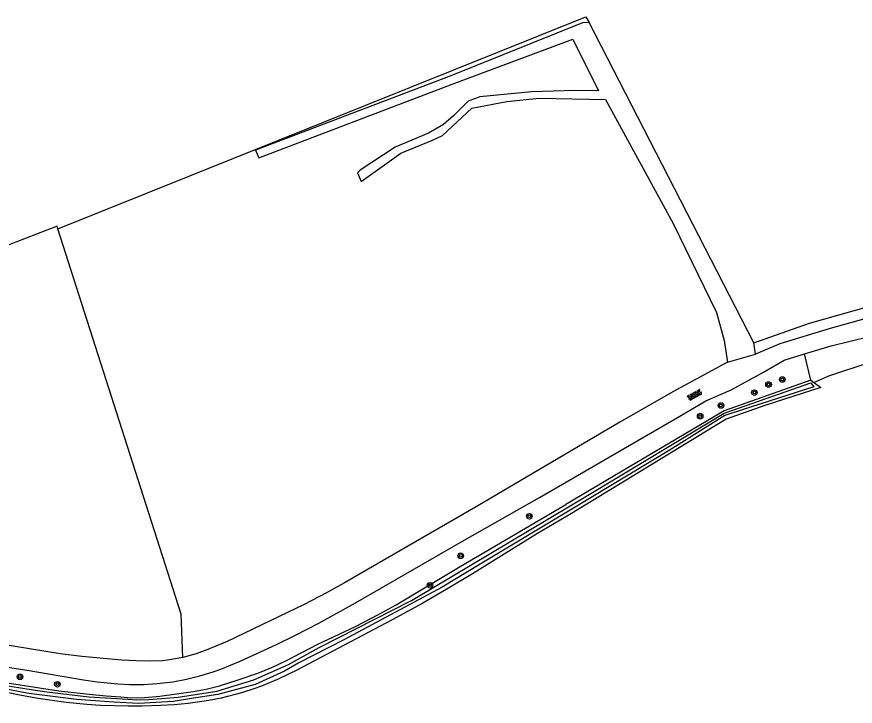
# Model space of a CAD drawing. Extents: x 135999 to 138000, y 396000 to 398501.
# Drawn here: x 137012.6 to 137133, y 397383.9 to 397483 of the extents above; entities that cross this region are included whole.
import ezdxf

# ---------------------------------------------------------------- set-up
doc = ezdxf.new("R2010")
doc.units = 0
for name, color, linetype in [('gg-afsc-erfafscheiding', 7, 'Continuous'), ('gg-knt-bronhoudergrens', 7, 'Continuous'), ('gg-knt-onverhard', 7, 'Continuous'), ('gg-kntw-bovenkant insteek waterloop', 7, 'Continuous'), ('gg-kntw-waterlijn', 7, 'Continuous'), ('gt-grn-groengrens', 7, 'Continuous'), ('gt-grn-weggrens', 7, 'Continuous'), ('gt-symb-boom', 7, 'Continuous'), ('gt-symb-overige verharding', 7, 'Continuous'), ('gx-grn-maaiveld', 7, 'Continuous')]:
    doc.layers.add(name, color=color, linetype=linetype)

# ---------------------------------------------------------------- blocks, each defined once
blk = doc.blocks.new('gt0-OVH')
at = {"layer": 'gt-symb-overige verharding'}
for points in [[(-0.97, 0.3), (-0.97, 0.31), (-0.96, 0.32), (-0.97, 0.33), (-0.97, 0.34), (-0.98, 0.35), (-0.99, 0.35), (-1, 0.36), (-1.01, 0.35), (-1.02, 0.35), (-1.03, 0.34), (-1.03, 0.33), (-1.04, 0.32), (-1.03, 0.31), (-1.03, 0.3), (-1.02, 0.29), (-1.01, 0.29), (-1, 0.28), (-0.99, 0.29), (-0.98, 0.29)], [(-0.87, 0.11), (-0.87, 0.12), (-0.86, 0.13), (-0.87, 0.14), (-0.87, 0.15), (-0.88, 0.16), (-0.89, 0.16), (-0.9, 0.16), (-0.91, 0.16), (-0.92, 0.16), (-0.93, 0.15), (-0.93, 0.14), (-0.94, 0.13), (-0.93, 0.12), (-0.93, 0.11), (-0.92, 0.1), (-0.91, 0.09), (-0.9, 0.09), (-0.89, 0.09), (-0.88, 0.1)], [(-0.77, 0.3), (-0.77, 0.31), (-0.76, 0.32), (-0.77, 0.33), (-0.77, 0.34), (-0.78, 0.35), (-0.79, 0.35), (-0.8, 0.36), (-0.81, 0.35), (-0.82, 0.35), (-0.83, 0.34), (-0.83, 0.33), (-0.84, 0.32), (-0.83, 0.31), (-0.83, 0.3), (-0.82, 0.29), (-0.81, 0.29), (-0.8, 0.28), (-0.79, 0.29), (-0.78, 0.29)], [(-0.67, 0.11), (-0.67, 0.12), (-0.66, 0.13), (-0.67, 0.14), (-0.67, 0.15), (-0.68, 0.16), (-0.69, 0.16), (-0.7, 0.16), (-0.71, 0.16), (-0.72, 0.16), (-0.73, 0.15), (-0.73, 0.14), (-0.74, 0.13), (-0.73, 0.12), (-0.73, 0.11), (-0.72, 0.1), (-0.71, 0.09), (-0.7, 0.09), (-0.69, 0.09), (-0.68, 0.1)], [(-0.57, 0.3), (-0.57, 0.31), (-0.56, 0.32), (-0.57, 0.33), (-0.57, 0.34), (-0.58, 0.35), (-0.59, 0.35), (-0.6, 0.36), (-0.61, 0.35), (-0.62, 0.35), (-0.63, 0.34), (-0.63, 0.33), (-0.64, 0.32), (-0.63, 0.31), (-0.63, 0.3), (-0.62, 0.29), (-0.61, 0.29), (-0.6, 0.28), (-0.59, 0.29), (-0.58, 0.29)], [(-0.47, 0.11), (-0.47, 0.12), (-0.46, 0.13), (-0.47, 0.14), (-0.47, 0.15), (-0.48, 0.16), (-0.49, 0.16), (-0.5, 0.16), (-0.51, 0.16), (-0.52, 0.16), (-0.53, 0.15), (-0.53, 0.14), (-0.54, 0.13), (-0.53, 0.12), (-0.53, 0.11), (-0.52, 0.1), (-0.51, 0.09), (-0.5, 0.09), (-0.49, 0.09), (-0.48, 0.1)], [(-0.37, 0.3), (-0.37, 0.31), (-0.36, 0.32), (-0.37, 0.33), (-0.37, 0.34), (-0.38, 0.35), (-0.39, 0.35), (-0.4, 0.36), (-0.41, 0.35), (-0.42, 0.35), (-0.43, 0.34), (-0.43, 0.33), (-0.44, 0.32), (-0.43, 0.31), (-0.43, 0.3), (-0.42, 0.29), (-0.41, 0.29), (-0.4, 0.28), (-0.39, 0.29), (-0.38, 0.29)], [(-0.27, 0.11), (-0.27, 0.12), (-0.26, 0.13), (-0.27, 0.14), (-0.27, 0.15), (-0.28, 0.16), (-0.29, 0.16), (-0.3, 0.16), (-0.31, 0.16), (-0.32, 0.16), (-0.33, 0.15), (-0.33, 0.14), (-0.34, 0.13), (-0.33, 0.12), (-0.33, 0.11), (-0.32, 0.1), (-0.31, 0.09), (-0.3, 0.09), (-0.29, 0.09), (-0.28, 0.1)], [(-0.17, 0.3), (-0.17, 0.31), (-0.16, 0.32), (-0.17, 0.33), (-0.17, 0.34), (-0.18, 0.35), (-0.19, 0.35), (-0.2, 0.36), (-0.21, 0.35), (-0.22, 0.35), (-0.23, 0.34), (-0.23, 0.33), (-0.24, 0.32), (-0.23, 0.31), (-0.23, 0.3), (-0.22, 0.29), (-0.21, 0.29), (-0.2, 0.28), (-0.19, 0.29), (-0.18, 0.29)], [(-0.07, 0.11), (-0.07, 0.12), (-0.06, 0.13), (-0.07, 0.14), (-0.07, 0.15), (-0.08, 0.16), (-0.09, 0.16), (-0.1, 0.16), (-0.11, 0.16), (-0.12, 0.16), (-0.13, 0.15), (-0.13, 0.14), (-0.14, 0.13), (-0.13, 0.12), (-0.13, 0.11), (-0.12, 0.1), (-0.11, 0.09), (-0.1, 0.09), (-0.09, 0.09), (-0.08, 0.1)], [(0.03, 0.3), (0.03, 0.31), (0.04, 0.32), (0.03, 0.33), (0.03, 0.34), (0.02, 0.35), (0.01, 0.35), (0, 0.36), (-0.01, 0.35), (-0.02, 0.35), (-0.03, 0.34), (-0.03, 0.33), (-0.04, 0.32), (-0.03, 0.31), (-0.03, 0.3), (-0.02, 0.29), (-0.01, 0.29), (0, 0.28), (0.01, 0.29), (0.02, 0.29)], [(0.13, 0.11), (0.13, 0.12), (0.14, 0.13), (0.13, 0.14), (0.13, 0.15), (0.12, 0.16), (0.11, 0.16), (0.1, 0.16), (0.09, 0.16), (0.08, 0.16), (0.07, 0.15), (0.07, 0.14), (0.06, 0.13), (0.07, 0.12), (0.07, 0.11), (0.08, 0.1), (0.09, 0.09), (0.1, 0.09), (0.11, 0.09), (0.12, 0.1)], [(0.23, 0.3), (0.23, 0.31), (0.24, 0.32), (0.23, 0.33), (0.23, 0.34), (0.22, 0.35), (0.21, 0.35), (0.2, 0.36), (0.19, 0.35), (0.18, 0.35), (0.17, 0.34), (0.17, 0.33), (0.16, 0.32), (0.17, 0.31), (0.17, 0.3), (0.18, 0.29), (0.19, 0.29), (0.2, 0.28), (0.21, 0.29), (0.22, 0.29)], [(0.33, 0.11), (0.33, 0.12), (0.34, 0.13), (0.33, 0.14), (0.33, 0.15), (0.32, 0.16), (0.31, 0.16), (0.3, 0.16), (0.29, 0.16), (0.28, 0.16), (0.27, 0.15), (0.27, 0.14), (0.26, 0.13), (0.27, 0.12), (0.27, 0.11), (0.28, 0.1), (0.29, 0.09), (0.3, 0.09), (0.31, 0.09), (0.32, 0.1)], [(0.43, 0.3), (0.43, 0.31), (0.44, 0.32), (0.43, 0.33), (0.43, 0.34), (0.42, 0.35), (0.41, 0.35), (0.4, 0.36), (0.39, 0.35), (0.38, 0.35), (0.37, 0.34), (0.37, 0.33), (0.36, 0.32), (0.37, 0.31), (0.37, 0.3), (0.38, 0.29), (0.39, 0.29), (0.4, 0.28), (0.41, 0.29), (0.42, 0.29)], [(0.53, 0.11), (0.53, 0.12), (0.54, 0.13), (0.53, 0.14), (0.53, 0.15), (0.52, 0.16), (0.51, 0.16), (0.5, 0.16), (0.49, 0.16), (0.48, 0.16), (0.47, 0.15), (0.47, 0.14), (0.46, 0.13), (0.47, 0.12), (0.47, 0.11), (0.48, 0.1), (0.49, 0.09), (0.5, 0.09), (0.51, 0.09), (0.52, 0.1)], [(0.63, 0.3), (0.63, 0.31), (0.64, 0.32), (0.63, 0.33), (0.63, 0.34), (0.62, 0.35), (0.61, 0.35), (0.6, 0.36), (0.59, 0.35), (0.58, 0.35), (0.57, 0.34), (0.57, 0.33), (0.56, 0.32), (0.57, 0.31), (0.57, 0.3), (0.58, 0.29), (0.59, 0.29), (0.6, 0.28), (0.61, 0.29), (0.62, 0.29)], [(0.73, 0.11), (0.73, 0.12), (0.74, 0.13), (0.73, 0.14), (0.73, 0.15), (0.72, 0.16), (0.71, 0.16), (0.7, 0.16), (0.69, 0.16), (0.68, 0.16), (0.67, 0.15), (0.67, 0.14), (0.66, 0.13), (0.67, 0.12), (0.67, 0.11), (0.68, 0.1), (0.69, 0.09), (0.7, 0.09), (0.71, 0.09), (0.72, 0.1)], [(0.83, 0.3), (0.83, 0.31), (0.84, 0.32), (0.83, 0.33), (0.83, 0.34), (0.82, 0.35), (0.81, 0.35), (0.8, 0.36), (0.79, 0.35), (0.78, 0.35), (0.77, 0.34), (0.77, 0.33), (0.76, 0.32), (0.77, 0.31), (0.77, 0.3), (0.78, 0.29), (0.79, 0.29), (0.8, 0.28), (0.81, 0.29), (0.82, 0.29)], [(0.93, 0.11), (0.93, 0.12), (0.94, 0.13), (0.93, 0.14), (0.93, 0.15), (0.92, 0.16), (0.91, 0.16), (0.9, 0.16), (0.89, 0.16), (0.88, 0.16), (0.87, 0.15), (0.87, 0.14), (0.86, 0.13), (0.87, 0.12), (0.87, 0.11), (0.88, 0.1), (0.89, 0.09), (0.9, 0.09), (0.91, 0.09), (0.92, 0.1)], [(1.03, 0.3), (1.03, 0.31), (1.04, 0.32), (1.03, 0.33), (1.03, 0.34), (1.02, 0.35), (1.01, 0.35), (1, 0.36), (0.99, 0.35), (0.98, 0.35), (0.97, 0.34), (0.97, 0.33), (0.96, 0.32), (0.97, 0.31), (0.97, 0.3), (0.98, 0.29), (0.99, 0.29), (1, 0.28), (1.01, 0.29), (1.02, 0.29)], [(-0.97, -0.14), (-0.97, -0.13), (-0.96, -0.12), (-0.97, -0.11), (-0.97, -0.1), (-0.98, -0.09), (-0.99, -0.09), (-1, -0.08), (-1.01, -0.09), (-1.02, -0.09), (-1.03, -0.1), (-1.03, -0.11), (-1.04, -0.12), (-1.03, -0.13), (-1.03, -0.14), (-1.02, -0.15), (-1.01, -0.15), (-1, -0.16), (-0.99, -0.15), (-0.98, -0.15)], [(-0.87, -0.33), (-0.87, -0.32), (-0.86, -0.31), (-0.87, -0.3), (-0.87, -0.29), (-0.88, -0.28), (-0.89, -0.28), (-0.9, -0.28), (-0.91, -0.28), (-0.92, -0.28), (-0.93, -0.29), (-0.93, -0.3), (-0.94, -0.31), (-0.93, -0.32), (-0.93, -0.33), (-0.92, -0.34), (-0.91, -0.35), (-0.9, -0.35), (-0.89, -0.35), (-0.88, -0.34)], [(-0.77, -0.14), (-0.77, -0.13), (-0.76, -0.12), (-0.77, -0.11), (-0.77, -0.1), (-0.78, -0.09), (-0.79, -0.09), (-0.8, -0.08), (-0.81, -0.09), (-0.82, -0.09), (-0.83, -0.1), (-0.83, -0.11), (-0.84, -0.12), (-0.83, -0.13), (-0.83, -0.14), (-0.82, -0.15), (-0.81, -0.15), (-0.8, -0.16), (-0.79, -0.15), (-0.78, -0.15)], [(-0.67, -0.33), (-0.67, -0.32), (-0.66, -0.31), (-0.67, -0.3), (-0.67, -0.29), (-0.68, -0.28), (-0.69, -0.28), (-0.7, -0.28), (-0.71, -0.28), (-0.72, -0.28), (-0.73, -0.29), (-0.73, -0.3), (-0.74, -0.31), (-0.73, -0.32), (-0.73, -0.33), (-0.72, -0.34), (-0.71, -0.35), (-0.7, -0.35), (-0.69, -0.35), (-0.68, -0.34)], [(-0.57, -0.14), (-0.57, -0.13), (-0.56, -0.12), (-0.57, -0.11), (-0.57, -0.1), (-0.58, -0.09), (-0.59, -0.09), (-0.6, -0.08), (-0.61, -0.09), (-0.62, -0.09), (-0.63, -0.1), (-0.63, -0.11), (-0.64, -0.12), (-0.63, -0.13), (-0.63, -0.14), (-0.62, -0.15), (-0.61, -0.15), (-0.6, -0.16), (-0.59, -0.15), (-0.58, -0.15)], [(-0.47, -0.33), (-0.47, -0.32), (-0.46, -0.31), (-0.47, -0.3), (-0.47, -0.29), (-0.48, -0.28), (-0.49, -0.28), (-0.5, -0.28), (-0.51, -0.28), (-0.52, -0.28), (-0.53, -0.29), (-0.53, -0.3), (-0.54, -0.31), (-0.53, -0.32), (-0.53, -0.33), (-0.52, -0.34), (-0.51, -0.35), (-0.5, -0.35), (-0.49, -0.35), (-0.48, -0.34)], [(-0.37, -0.14), (-0.37, -0.13), (-0.36, -0.12), (-0.37, -0.11), (-0.37, -0.1), (-0.38, -0.09), (-0.39, -0.09), (-0.4, -0.08), (-0.41, -0.09), (-0.42, -0.09), (-0.43, -0.1), (-0.43, -0.11), (-0.44, -0.12), (-0.43, -0.13), (-0.43, -0.14), (-0.42, -0.15), (-0.41, -0.15), (-0.4, -0.16), (-0.39, -0.15), (-0.38, -0.15)], [(-0.27, -0.33), (-0.27, -0.32), (-0.26, -0.31), (-0.27, -0.3), (-0.27, -0.29), (-0.28, -0.28), (-0.29, -0.28), (-0.3, -0.28), (-0.31, -0.28), (-0.32, -0.28), (-0.33, -0.29), (-0.33, -0.3), (-0.34, -0.31), (-0.33, -0.32), (-0.33, -0.33), (-0.32, -0.34), (-0.31, -0.35), (-0.3, -0.35), (-0.29, -0.35), (-0.28, -0.34)], [(-0.17, -0.14), (-0.17, -0.13), (-0.16, -0.12), (-0.17, -0.11), (-0.17, -0.1), (-0.18, -0.09), (-0.19, -0.09), (-0.2, -0.08), (-0.21, -0.09), (-0.22, -0.09), (-0.23, -0.1), (-0.23, -0.11), (-0.24, -0.12), (-0.23, -0.13), (-0.23, -0.14), (-0.22, -0.15), (-0.21, -0.15), (-0.2, -0.16), (-0.19, -0.15), (-0.18, -0.15)], [(-0.07, -0.33), (-0.07, -0.32), (-0.06, -0.31), (-0.07, -0.3), (-0.07, -0.29), (-0.08, -0.28), (-0.09, -0.28), (-0.1, -0.28), (-0.11, -0.28), (-0.12, -0.28), (-0.13, -0.29), (-0.13, -0.3), (-0.14, -0.31), (-0.13, -0.32), (-0.13, -0.33), (-0.12, -0.34), (-0.11, -0.35), (-0.1, -0.35), (-0.09, -0.35), (-0.08, -0.34)], [(0.03, -0.14), (0.03, -0.13), (0.04, -0.12), (0.03, -0.11), (0.03, -0.1), (0.02, -0.09), (0.01, -0.09), (0, -0.08), (-0.01, -0.09), (-0.02, -0.09), (-0.03, -0.1), (-0.03, -0.11), (-0.04, -0.12), (-0.03, -0.13), (-0.03, -0.14), (-0.02, -0.15), (-0.01, -0.15), (0, -0.16), (0.01, -0.15), (0.02, -0.15)], [(0.13, -0.33), (0.13, -0.32), (0.14, -0.31), (0.13, -0.3), (0.13, -0.29), (0.12, -0.28), (0.11, -0.28), (0.1, -0.28), (0.09, -0.28), (0.08, -0.28), (0.07, -0.29), (0.07, -0.3), (0.06, -0.31), (0.07, -0.32), (0.07, -0.33), (0.08, -0.34), (0.09, -0.35), (0.1, -0.35), (0.11, -0.35), (0.12, -0.34)], [(0.23, -0.14), (0.23, -0.13), (0.24, -0.12), (0.23, -0.11), (0.23, -0.1), (0.22, -0.09), (0.21, -0.09), (0.2, -0.08), (0.19, -0.09), (0.18, -0.09), (0.17, -0.1), (0.17, -0.11), (0.16, -0.12), (0.17, -0.13), (0.17, -0.14), (0.18, -0.15), (0.19, -0.15), (0.2, -0.16), (0.21, -0.15), (0.22, -0.15)], [(0.33, -0.33), (0.33, -0.32), (0.34, -0.31), (0.33, -0.3), (0.33, -0.29), (0.32, -0.28), (0.31, -0.28), (0.3, -0.28), (0.29, -0.28), (0.28, -0.28), (0.27, -0.29), (0.27, -0.3), (0.26, -0.31), (0.27, -0.32), (0.27, -0.33), (0.28, -0.34), (0.29, -0.35), (0.3, -0.35), (0.31, -0.35), (0.32, -0.34)], [(0.43, -0.14), (0.43, -0.13), (0.44, -0.12), (0.43, -0.11), (0.43, -0.1), (0.42, -0.09), (0.41, -0.09), (0.4, -0.08), (0.39, -0.09), (0.38, -0.09), (0.37, -0.1), (0.37, -0.11), (0.36, -0.12), (0.37, -0.13), (0.37, -0.14), (0.38, -0.15), (0.39, -0.15), (0.4, -0.16), (0.41, -0.15), (0.42, -0.15)], [(0.53, -0.33), (0.53, -0.32), (0.54, -0.31), (0.53, -0.3), (0.53, -0.29), (0.52, -0.28), (0.51, -0.28), (0.5, -0.28), (0.49, -0.28), (0.48, -0.28), (0.47, -0.29), (0.47, -0.3), (0.46, -0.31), (0.47, -0.32), (0.47, -0.33), (0.48, -0.34), (0.49, -0.35), (0.5, -0.35), (0.51, -0.35), (0.52, -0.34)], [(0.63, -0.14), (0.63, -0.13), (0.64, -0.12), (0.63, -0.11), (0.63, -0.1), (0.62, -0.09), (0.61, -0.09), (0.6, -0.08), (0.59, -0.09), (0.58, -0.09), (0.57, -0.1), (0.57, -0.11), (0.56, -0.12), (0.57, -0.13), (0.57, -0.14), (0.58, -0.15), (0.59, -0.15), (0.6, -0.16), (0.61, -0.15), (0.62, -0.15)], [(0.73, -0.33), (0.73, -0.32), (0.74, -0.31), (0.73, -0.3), (0.73, -0.29), (0.72, -0.28), (0.71, -0.28), (0.7, -0.28), (0.69, -0.28), (0.68, -0.28), (0.67, -0.29), (0.67, -0.3), (0.66, -0.31), (0.67, -0.32), (0.67, -0.33), (0.68, -0.34), (0.69, -0.35), (0.7, -0.35), (0.71, -0.35), (0.72, -0.34)], [(0.83, -0.14), (0.83, -0.13), (0.84, -0.12), (0.83, -0.11), (0.83, -0.1), (0.82, -0.09), (0.81, -0.09), (0.8, -0.08), (0.79, -0.09), (0.78, -0.09), (0.77, -0.1), (0.77, -0.11), (0.76, -0.12), (0.77, -0.13), (0.77, -0.14), (0.78, -0.15), (0.79, -0.15), (0.8, -0.16), (0.81, -0.15), (0.82, -0.15)], [(0.93, -0.33), (0.93, -0.32), (0.94, -0.31), (0.93, -0.3), (0.93, -0.29), (0.92, -0.28), (0.91, -0.28), (0.9, -0.28), (0.89, -0.28), (0.88, -0.28), (0.87, -0.29), (0.87, -0.3), (0.86, -0.31), (0.87, -0.32), (0.87, -0.33), (0.88, -0.34), (0.89, -0.35), (0.9, -0.35), (0.91, -0.35), (0.92, -0.34)], [(1.03, -0.14), (1.03, -0.13), (1.04, -0.12), (1.03, -0.11), (1.03, -0.1), (1.02, -0.09), (1.01, -0.09), (1, -0.08), (0.99, -0.09), (0.98, -0.09), (0.97, -0.1), (0.97, -0.11), (0.96, -0.12), (0.97, -0.13), (0.97, -0.14), (0.98, -0.15), (0.99, -0.15), (1, -0.16), (1.01, -0.15), (1.02, -0.15)]]:
    blk.add_lwpolyline(points, close=True, dxfattribs=at)
blk = doc.blocks.new('gt0-BOOM')
at = {"layer": 'gt-symb-boom'}
for radius in [0.4, 0.2]:
    blk.add_circle((0, 0), radius, dxfattribs=at)

msp = doc.modelspace()

# ---------------------------------------------------------------- linework, layer by layer
at = {"layer": 'gg-afsc-erfafscheiding'}
msp.add_line((137061.52, 397460.56), (137062.08, 397459.32), dxfattribs=at)
at = {"layer": 'gg-knt-bronhoudergrens'}
for points in [[(137018.5, 397452.48), (137094.32, 397482.98), (137094.79, 397482.14)], [(137118.45, 397436.11), (137126.48, 397438.96), (137136.79, 397441.84), (137186.84, 397455.17), (137214.44, 397462.86)]]:
    msp.add_lwpolyline(points, dxfattribs=at)
at = {"layer": 'gg-knt-onverhard'}
for p, q in [((137118.45, 397436.11), (137094.79, 397482.14)), ((137118.72, 397434.49), (137118.45, 397436.11))]:
    msp.add_line(p, q, dxfattribs=at)
for points in [[(137094.79, 397482.14), (137093.87, 397482.09), (137074.94, 397474.51), (137046.87, 397463.79), (137047.34, 397462.71), (137075.12, 397473.28), (137092.47, 397479.74), (137096.16, 397472.31), (137092.8, 397472.36), (137086.56, 397472.19), (137079.12, 397471.45), (137077.43, 397470.87), (137075.35, 397468.8), (137073.88, 397467.49), (137071.71, 397466.26), (137066.96, 397464.25), (137061.91, 397460.91), (137061.52, 397460.56)], [(137062.08, 397459.32), (137067.76, 397463.38), (137072.32, 397465.22), (137073.75, 397465.92), (137077.94, 397469.82), (137083, 397470.81), (137087.61, 397471.3), (137097.15, 397471.07), (137106.86, 397453.26), (137113.08, 397440.45), (137114.2, 397436.46), (137114.67, 397433.35)], [(137214.96, 397461.94), (137212.17, 397461.05), (137179.32, 397452.5), (137156.52, 397445.97), (137138.55, 397440.7), (137129.45, 397438.18), (137122.22, 397435.96), (137118.72, 397434.49)], [(137125.72, 397434.51), (137129.56, 397435.69), (137145.97, 397439.69), (137188.44, 397451.52), (137213.62, 397458.59)], [(137011.24, 397389.5), (137014.06, 397389.07), (137022.17, 397387.69), (137024.15, 397387.39), (137027.13, 397387.08), (137028.77, 397387.01), (137030.78, 397387.02), (137032.78, 397387.14), (137034.99, 397387.41), (137036.96, 397387.77), (137038.9, 397388.25), (137040.82, 397388.84), (137041.92, 397389.23), (137044.7, 397390.36), (137049.91, 397392.77), (137052.61, 397394.08), (137056, 397395.84), (137061.26, 397398.73), (137076.64, 397407.62), (137087.7, 397413.86), (137107.84, 397425.57), (137111.57, 397427.77), (137115.21, 397429.36), (137119.85, 397431.9), (137122.82, 397433.62), (137125.72, 397434.51)], [(137114.67, 397433.35), (137106.85, 397429.06), (137099.24, 397424.72), (137078.83, 397412.7), (137059.69, 397401.63), (137057.08, 397400.16), (137053.89, 397398.52), (137042.8, 397393.18), (137040.39, 397392.16), (137040.05, 397392.03)], [(137036.43, 397390.88), (137034.54, 397390.54), (137033.54, 397390.43), (137031.7, 397390.34), (137029.7, 397390.39), (137027.7, 397390.52), (137021.93, 397391.02), (137018.83, 397391.43), (137010.29, 397392.82), (137000, 397395.21)], [(137040.05, 397392.03), (137038.37, 397391.42), (137036.44, 397390.88), (137036.43, 397390.88)]]:
    msp.add_lwpolyline(points, dxfattribs=at)
at = {"layer": 'gg-kntw-bovenkant insteek waterloop'}
for p, q in [((137126.66, 397430.73), (137127.08, 397430.43)), ((137127.08, 397430.43), (137127.18, 397430.35))]:
    msp.add_line(p, q, dxfattribs=at)
for points in [[(137126.66, 397430.73), (137114.2, 397426.36), (137091.45, 397412.89)], [(137127.18, 397430.35), (137128.09, 397429.7), (137120.03, 397427.09), (137114.51, 397425.14), (137092.27, 397411.58)], [(137000.12, 397389.71), (137010.32, 397387.39), (137018.65, 397386.09), (137022.98, 397385.61), (137025.43, 397385.36), (137027.53, 397385.23), (137028.99, 397385.11), (137030.99, 397385.14), (137033.13, 397385.32), (137037.93, 397385.98), (137039.78, 397386.33), (137041.72, 397386.82), (137044.4, 397387.67), (137047.24, 397388.65), (137049.31, 397389.49), (137051.12, 397390.35), (137055.82, 397392.79), (137061.24, 397395.36), (137064.46, 397397), (137067.07, 397398.48), (137076.28, 397403.99), (137091.45, 397412.89)], [(137092.27, 397411.58), (137087.4, 397408.72), (137078.04, 397402.93), (137074.62, 397400.86), (137070.9, 397398.72), (137066.51, 397396.31), (137052.81, 397389.09), (137050.12, 397387.77), (137047.73, 397386.76), (137046.79, 397386.42), (137044.88, 397385.8), (137041.97, 397385.05), (137040.18, 397384.7), (137037.21, 397384.29), (137035.22, 397384.1), (137033.22, 397383.98), (137030.6, 397383.89), (137028.6, 397383.88), (137024.6, 397384.01), (137022.66, 397384.14), (137019.67, 397384.43), (137015.68, 397384.98), (137012.73, 397385.52), (137009.8, 397386.14)]]:
    msp.add_lwpolyline(points, dxfattribs=at)
at = {"layer": 'gg-kntw-waterlijn'}
msp.add_lwpolyline([(137010.38, 397386.95), (137014.67, 397386.31), (137016.91, 397385.97), (137022.92, 397385.25), (137028.54, 397384.88), (137029.77, 397384.79), (137031.56, 397384.84), (137035.77, 397385.18), (137041.35, 397386.03), (137046.66, 397387.69), (137051.61, 397389.88), (137056.05, 397392.33), (137069.29, 397399.1), (137094.79, 397414.32), (137114.21, 397426.01), (137118.32, 397427.45), (137126.66, 397430.35), (137127.1, 397429.81), (137116.8, 397426.47), (137114.32, 397425.67), (137106.43, 397420.73), (137092.07, 397412.07), (137079.14, 397404.28), (137073.69, 397400.99), (137059.57, 397393.42), (137053.11, 397390.1), (137051.06, 397388.93), (137046.83, 397387.03), (137041.45, 397385.59), (137037.67, 397384.98), (137035.07, 397384.57), (137030.13, 397384.27), (137026.51, 397384.47), (137021.18, 397384.83), (137014.32, 397385.71), (137009.3, 397386.66)], dxfattribs=at)
at = {"layer": 'gt-grn-groengrens'}
msp.add_line((137126.66, 397430.73), (137125.72, 397434.51), dxfattribs=at)
for points in [[(137127.08, 397430.43), (137129.25, 397431.39), (137135.01, 397433.31), (137140.88, 397435.27), (137159.54, 397440.87), (137209.32, 397455.83), (137213.08, 397456.84), (137216.63, 397452.73)], [(137036.43, 397390.88), (137036.2, 397397.12), (137018.5, 397452.48)]]:
    msp.add_lwpolyline(points, dxfattribs=at)
at = {"layer": 'gt-grn-weggrens'}
msp.add_line((137114.67, 397433.35), (137118.72, 397434.49), dxfattribs=at)
at = {"layer": 'gx-grn-maaiveld'}
msp.add_lwpolyline([(137018.5, 397452.48), (137018.37, 397452.87), (137009.46, 397449.43)], dxfattribs=at)

# ---------------------------------------------------------------- block references
at = {"layer": 'gt-symb-boom'}
for p in [(137122.56, 397430.84), (137120.58, 397430.13), (137118.55, 397428.96), (137113.74, 397427.1), (137110.75, 397425.58), (137086.22, 397411.19), (137076.36, 397405.5), (137071.95, 397401.27), (137013.05, 397388.11), (137018.43, 397387.04)]:
    msp.add_blockref('gt0-BOOM', p, dxfattribs=at)
at = {"layer": 'gt-symb-overige verharding', "rotation": 28.871017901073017}
msp.add_blockref('gt0-OVH', (137109.97, 397428.62), dxfattribs=at)

doc.saveas('drawing.dxf')
